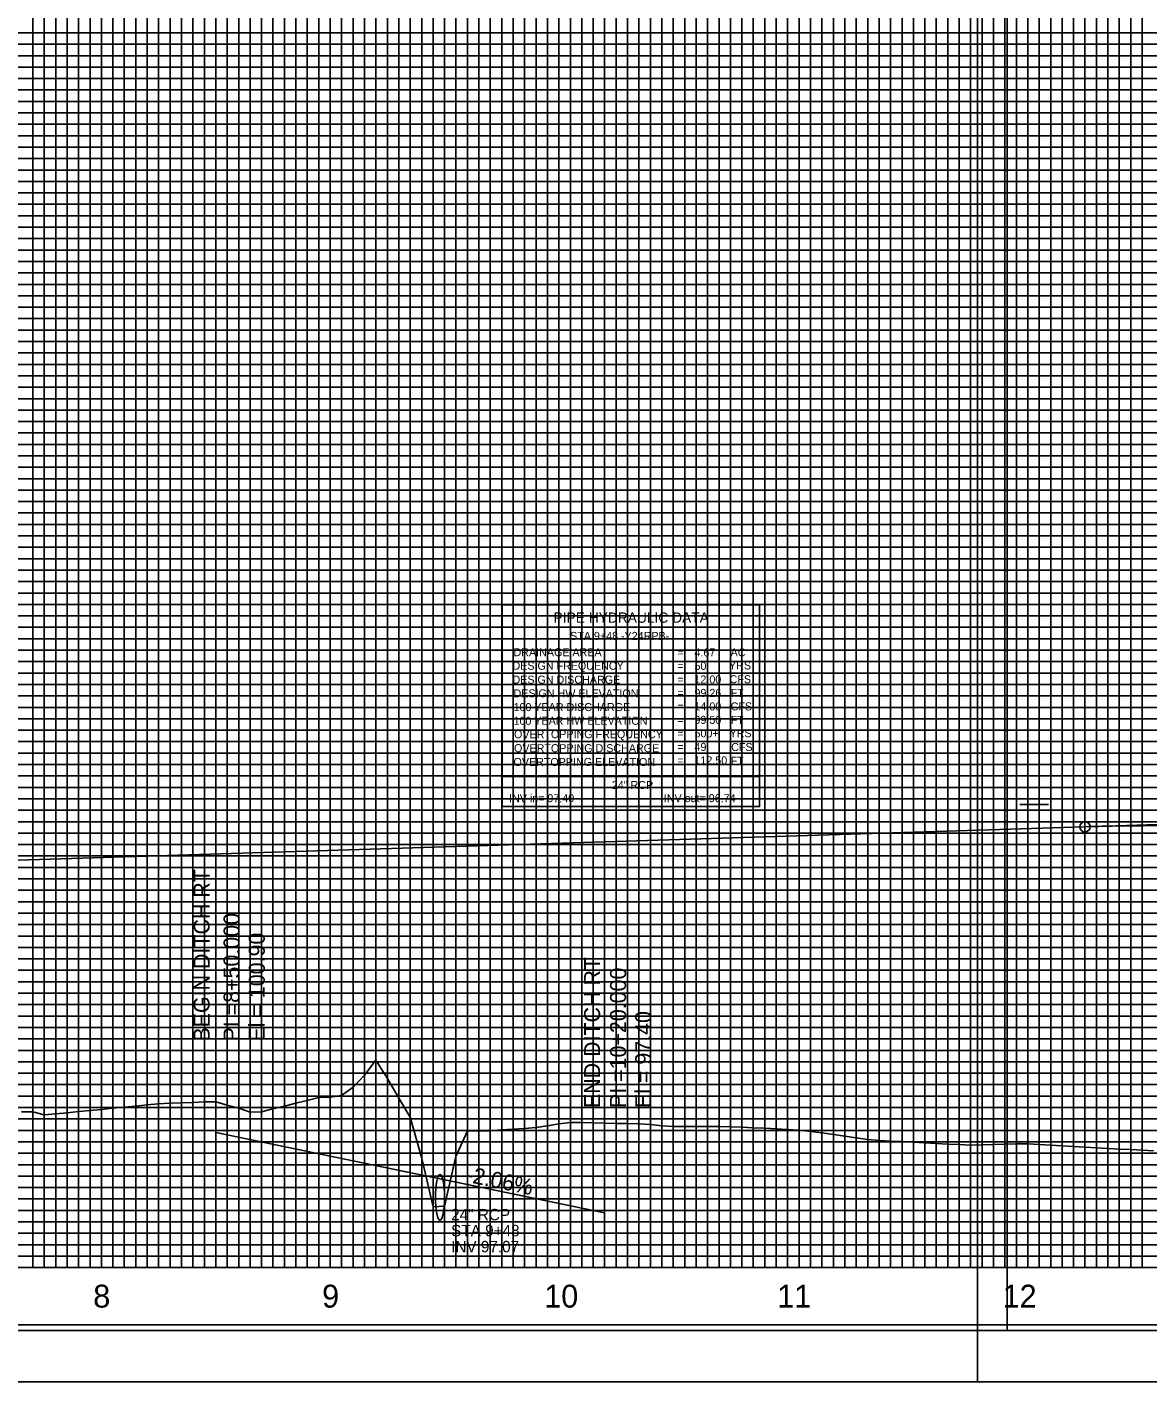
# Model space of a CAD drawing. Extents: x 2345490 to 2445302, y 465165 to 573888.
# Drawn here: x 2411663 to 2412153, y 536776 to 537368 of the extents above; entities that cross this region are included whole.
import ezdxf

# ---------------------------------------------------------------- set-up
doc = ezdxf.new("R2010")
doc.units = 0
for name, color, linetype in [('Old_Level_1', 7, 'Continuous'), ('Old_Level_18', 7, 'Continuous'), ('Old_Level_2', 7, 'Continuous'), ('Old_Level_3', 7, 'Continuous'), ('Old_Level_4', 7, 'Continuous'), ('Old_Level_41', 7, 'Continuous'), ('Old_Level_42', 7, 'Continuous'), ('Old_Level_43', 7, 'Continuous'), ('Old_Level_50', 7, 'Continuous'), ('Old_Level_51', 7, 'Continuous'), ('Old_Level_52', 7, 'Continuous'), ('Old_Level_62', 7, 'Continuous'), ('Old_Level_63', 7, 'Continuous')]:
    doc.layers.add(name, color=color, linetype=linetype)

msp = doc.modelspace()

# ---------------------------------------------------------------- linework, layer by layer
at = {"layer": 'Old_Level_1'}
for points in [[(2411660.325, 536893.5685), (2411665.325, 536893.54425), (2411670.325, 536892.2415), (2411675.325, 536892.7255), (2411680.325, 536893.2115), (2411685.325, 536893.69925), (2411690.325, 536894.18875), (2411695.325, 536894.68025), (2411700.325, 536895.17325), (2411705.325, 536895.668), (2411710.325, 536896.16475), (2411715.325, 536896.66325), (2411720.325, 536897.16325), (2411725.325, 536897.40675), (2411730.325, 536897.55075), (2411735.325, 536897.692), (2411740.325, 536897.9445), (2411745.325, 536897.9475), (2411750.325, 536896.558), (2411755.325, 536895.1615), (2411760.325, 536893.45375), (2411765.325, 536893.60675), (2411770.325, 536894.8575), (2411775.325, 536896.1075), (2411780.325, 536897.357), (2411785.325, 536898.60575), (2411790.325, 536899.854), (2411795.325, 536900.0575), (2411800.325, 536900.75425), (2411805.325, 536904.46), (2411810.325, 536909.7065), (2411815.325, 536916.18275), (2411820.325, 536908.19375), (2411825.325, 536899.57175), (2411830.325, 536891.2285), (2411835.325, 536873.155), (2411840.325, 536852.09225), (2411845.325, 536852.4035), (2411850.325, 536874.06025), (2411855.325, 536885.3305), (2411860.325, 536885.2795), (2411865.325, 536885.3665), (2411870.325, 536885.6765), (2411875.325, 536885.9865), (2411880.325, 536886.297), (2411885.325, 536886.746), (2411890.325, 536887.52425), (2411895.325, 536888.3025)], [(2411895.325, 536888.3025), (2411900.325, 536888.99675), (2411905.325, 536888.887), (2411910.325, 536888.77725), (2411915.325, 536888.668), (2411920.325, 536888.5585), (2411925.325, 536888.4495), (2411930.325, 536888.3405), (2411935.325, 536888.06325), (2411940.325, 536887.48675), (2411945.325, 536887.15075), (2411950.325, 536887.17225), (2411955.325, 536887.19275), (2411960.325, 536887.2125), (2411965.325, 536887.19275), (2411970.325, 536887.10075), (2411975.325, 536886.87775), (2411980.325, 536886.63975), (2411985.325, 536886.40075), (2411990.325, 536886.161), (2411995.325, 536885.9205), (2412000.325, 536885.621), (2412005.325, 536885.05), (2412010.325, 536884.4465), (2412015.325, 536883.70125), (2412020.325, 536882.955), (2412025.325, 536882.2085), (2412030.325, 536881.46125), (2412035.325, 536881.0635), (2412040.325, 536880.831), (2412045.325, 536880.598), (2412050.325, 536880.365), (2412055.325, 536880.11125), (2412060.325, 536879.806), (2412065.325, 536879.51225), (2412070.325, 536879.29775), (2412075.325, 536879.083), (2412080.325, 536879.176), (2412085.325, 536879.31275), (2412090.325, 536879.4495), (2412095.325, 536879.58625), (2412100.325, 536879.6655), (2412105.325, 536879.354), (2412110.325, 536879.04225), (2412115.325, 536878.73), (2412120.325, 536878.41775), (2412125.325, 536878.10475), (2412130.325, 536877.798), (2412135.325, 536877.56525), (2412140.325, 536877.332), (2412145.325, 536877.098), (2412150.325, 536876.86325), (2412155.325, 536876.628)]]:
    msp.add_lwpolyline(points, dxfattribs=at)
at = {"layer": 'Old_Level_18'}
msp.add_lwpolyline([(2412345.325, 537850.5035), (2410845.325, 537850.5035), (2410845.325, 536800.5035), (2412345.325, 536800.5035)], close=True, dxfattribs=at)
at = {"layer": 'Old_Level_2'}
for p, q in [((2412125.325, 537018.29175), (2412272.5765, 537022.917)), ((2411605.325, 537001.9585), (2412125.325, 537018.29175))]:
    msp.add_line(p, q, dxfattribs=at)
msp.add_circle((2412125.325, 537018.29175), 2.25, dxfattribs=at)
msp.add_spline([(2412125.325, 537018.29175), (2412131.325, 537018.462), (2412137.325, 537018.5955), (2412143.325, 537018.6925), (2412149.325, 537018.753), (2412155.325, 537018.777), (2412161.325, 537018.76425), (2412167.325, 537018.715), (2412173.325, 537018.629), (2412179.325, 537018.5065), (2412185.325, 537018.3475), (2412191.325, 537018.152), (2412197.325, 537017.91975), (2412203.325, 537017.651), (2412209.325, 537017.3455), (2412215.325, 537017.00375), (2412221.325, 537016.62525), (2412227.325, 537016.21), (2412233.325, 537015.7585), (2412239.325, 537015.27025), (2412245.325, 537014.74525), (2412251.325, 537014.184), (2412257.325, 537013.586), (2412263.325, 537012.9515), (2412269.325, 537012.28025), (2412275.325, 537011.5725), (2412281.325, 537010.82825), (2412287.325, 537010.0475), (2412293.325, 537009.23), (2412299.325, 537008.376), (2412305.325, 537007.48525), (2412311.325, 537006.558), (2412317.325, 537005.59425), (2412323.325, 537004.594), (2412329.325, 537003.557), (2412335.325, 537002.4835), (2412341.325, 537001.3735), (2412347.325, 537000.22675), (2412353.325, 536999.0435), (2412359.325, 536997.82375), (2412365.325, 536996.5675), (2412371.325, 536995.2745), (2412377.325, 536993.94475), (2412383.325, 536992.57875), (2412389.325, 536991.176), (2412395.325, 536989.73675), (2412401.325, 536988.26075), (2412407.325, 536986.7485), (2412413.325, 536985.1995), (2412419.325, 536983.61375), (2412425.325, 536981.9915)], degree=3, dxfattribs=at)
at = {"layer": 'Old_Level_3'}
for p, q in [((2411745.325, 536884.5035), (2411745.325, 537002.86535)), ((2411915.325, 536849.50375), (2411915.325, 536973.1174)), ((2411745.325, 536884.5035), (2411915.32507, 536849.50408))]:
    msp.add_line(p, q, dxfattribs=at)
msp.add_ellipse((2411843.325, 536856.2035), major_axis=(0, 10), ratio=0.195513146, dxfattribs=at)
at = {"layer": 'Old_Level_4'}
for p, q in [((2411870.58925, 537115.32531), (2411983.08925, 537115.32531)), ((2411870.58925, 537040.32531), (2411870.58925, 537115.32531)), ((2411983.08925, 537115.32531), (2411983.08925, 537040.32531)), ((2411983.08925, 537040.32531), (2411870.58925, 537040.32531))]:
    msp.add_line(p, q, dxfattribs=at)
msp.add_lwpolyline([(2411870.58925, 537040.32531), (2411983.08925, 537040.32531), (2411983.08925, 537027.11031), (2411870.58925, 537027.11031)], close=True, dxfattribs=at)
at = {"layer": 'Old_Level_41'}
for p, q in [((2412096.825, 537028.0035), (2412109.325, 537028.0035)), ((2412345.325, 536825.5035), (2410845.325, 536825.5035))]:
    msp.add_line(p, q, dxfattribs=at)
for points in [[(2411670.325, 537850.5035), (2411670.325, 536825.5035), (2411720.325, 536825.5035), (2411720.325, 537850.5035)], [(2411695.325, 537850.5035), (2411695.325, 536825.5035), (2411745.325, 536825.5035), (2411745.325, 537850.5035)], [(2411770.325, 537850.5035), (2411770.325, 536825.5035), (2411820.325, 536825.5035), (2411820.325, 537850.5035)], [(2411795.325, 537850.5035), (2411795.325, 536825.5035), (2411845.325, 536825.5035), (2411845.325, 537850.5035)], [(2411870.325, 537850.5035), (2411870.325, 536825.5035), (2411920.325, 536825.5035), (2411920.325, 537850.5035)], [(2411895.325, 537850.5035), (2411895.325, 536825.5035), (2411945.325, 536825.5035), (2411945.325, 537850.5035)], [(2411970.325, 537850.5035), (2411970.325, 536825.5035), (2412020.325, 536825.5035), (2412020.325, 537850.5035)], [(2411995.325, 537850.5035), (2411995.325, 536825.5035), (2412045.325, 536825.5035), (2412045.325, 537850.5035)], [(2412070.325, 537850.5035), (2412070.325, 536825.5035), (2412120.325, 536825.5035), (2412120.325, 537850.5035)], [(2412095.325, 537850.5035), (2412095.325, 536825.5035), (2412145.325, 536825.5035), (2412145.325, 537850.5035)], [(2412345.325, 537350.5035), (2410845.325, 537350.5035), (2410845.325, 537300.5035), (2412345.325, 537300.5035)], [(2412345.325, 537250.5035), (2410845.325, 537250.5035), (2410845.325, 537200.5035), (2412345.325, 537200.5035)], [(2412345.325, 537175.5035), (2410845.325, 537175.5035), (2410845.325, 537225.5035), (2412345.325, 537225.5035)], [(2412345.325, 537150.5035), (2410845.325, 537150.5035), (2410845.325, 537100.5035), (2412345.325, 537100.5035)], [(2412345.325, 537075.5035), (2410845.325, 537075.5035), (2410845.325, 537125.5035), (2412345.325, 537125.5035)], [(2412345.325, 537050.5035), (2410845.325, 537050.5035), (2410845.325, 537000.5035), (2412345.325, 537000.5035)], [(2412345.325, 536950.5035), (2410845.325, 536950.5035), (2410845.325, 536900.5035), (2412345.325, 536900.5035)], [(2412345.325, 536875.5035), (2410845.325, 536875.5035), (2410845.325, 536925.5035), (2412345.325, 536925.5035)], [(2412345.325, 536850.5035), (2410845.325, 536850.5035)]]:
    msp.add_lwpolyline(points, dxfattribs=at)
at = {"layer": 'Old_Level_42'}
for points in [[(2412345.325, 537275.5035), (2410845.325, 537275.5035), (2410845.325, 537325.5035), (2412345.325, 537325.5035)], [(2412345.325, 536975.5035), (2410845.325, 536975.5035), (2410845.325, 537025.5035), (2412345.325, 537025.5035)]]:
    msp.add_lwpolyline(points, dxfattribs=at)
at = {"layer": 'Old_Level_43'}
for points in [[(2411665.325, 537850.5035), (2411665.325, 536825.5035), (2411675.325, 536825.5035), (2411675.325, 537850.5035)], [(2411680.325, 537850.5035), (2411680.325, 536825.5035), (2411685.325, 536825.5035), (2411685.325, 537850.5035)], [(2411690.325, 537850.5035), (2411690.325, 536825.5035), (2411700.325, 536825.5035), (2411700.325, 537850.5035)], [(2411705.325, 537850.5035), (2411705.325, 536825.5035), (2411710.325, 536825.5035), (2411710.325, 537850.5035)], [(2411715.325, 537850.5035), (2411715.325, 536825.5035), (2411725.325, 536825.5035), (2411725.325, 537850.5035)], [(2411730.325, 537850.5035), (2411730.325, 536825.5035), (2411735.325, 536825.5035), (2411735.325, 537850.5035)], [(2411740.325, 537850.5035), (2411740.325, 536825.5035), (2411750.325, 536825.5035), (2411750.325, 537850.5035)], [(2411755.325, 537850.5035), (2411755.325, 536825.5035), (2411760.325, 536825.5035), (2411760.325, 537850.5035)], [(2411765.325, 537850.5035), (2411765.325, 536825.5035), (2411775.325, 536825.5035), (2411775.325, 537850.5035)], [(2411780.325, 537850.5035), (2411780.325, 536825.5035), (2411785.325, 536825.5035), (2411785.325, 537850.5035)], [(2411790.325, 537850.5035), (2411790.325, 536825.5035), (2411800.325, 536825.5035), (2411800.325, 537850.5035)], [(2411805.325, 537850.5035), (2411805.325, 536825.5035), (2411810.325, 536825.5035), (2411810.325, 537850.5035)], [(2411815.325, 537850.5035), (2411815.325, 536825.5035), (2411825.325, 536825.5035), (2411825.325, 537850.5035)], [(2411830.325, 537850.5035), (2411830.325, 536825.5035), (2411835.325, 536825.5035), (2411835.325, 537850.5035)], [(2411840.325, 537850.5035), (2411840.325, 536825.5035), (2411850.325, 536825.5035), (2411850.325, 537850.5035)], [(2411855.325, 537850.5035), (2411855.325, 536825.5035), (2411860.325, 536825.5035), (2411860.325, 537850.5035)], [(2411865.325, 537850.5035), (2411865.325, 536825.5035), (2411875.325, 536825.5035), (2411875.325, 537850.5035)], [(2411880.325, 537850.5035), (2411880.325, 536825.5035), (2411885.325, 536825.5035), (2411885.325, 537850.5035)], [(2411890.325, 537850.5035), (2411890.325, 536825.5035), (2411900.325, 536825.5035), (2411900.325, 537850.5035)], [(2411905.325, 537850.5035), (2411905.325, 536825.5035), (2411910.325, 536825.5035), (2411910.325, 537850.5035)], [(2411915.325, 537850.5035), (2411915.325, 536825.5035)], [(2411915.325, 536825.5035), (2411925.325, 536825.5035), (2411925.325, 537850.5035)], [(2411930.325, 537850.5035), (2411930.325, 536825.5035), (2411935.325, 536825.5035), (2411935.325, 537850.5035)], [(2411940.325, 537850.5035), (2411940.325, 536825.5035), (2411950.325, 536825.5035), (2411950.325, 537850.5035)], [(2411955.325, 537850.5035), (2411955.325, 536825.5035), (2411960.325, 536825.5035), (2411960.325, 537850.5035)], [(2411965.325, 537850.5035), (2411965.325, 536825.5035), (2411975.325, 536825.5035), (2411975.325, 537850.5035)], [(2411980.325, 537850.5035), (2411980.325, 536825.5035), (2411985.325, 536825.5035), (2411985.325, 537850.5035)], [(2411990.325, 537850.5035), (2411990.325, 536825.5035), (2412000.325, 536825.5035), (2412000.325, 537850.5035)], [(2412005.325, 537850.5035), (2412005.325, 536825.5035), (2412010.325, 536825.5035), (2412010.325, 537850.5035)], [(2412015.325, 537850.5035), (2412015.325, 536825.5035), (2412025.325, 536825.5035), (2412025.325, 537850.5035)], [(2412030.325, 537850.5035), (2412030.325, 536825.5035), (2412035.325, 536825.5035), (2412035.325, 537850.5035)], [(2412040.325, 537850.5035), (2412040.325, 536825.5035), (2412050.325, 536825.5035), (2412050.325, 537850.5035)], [(2412055.325, 537850.5035), (2412055.325, 536825.5035), (2412060.325, 536825.5035), (2412060.325, 537850.5035)], [(2412065.325, 537850.5035), (2412065.325, 536825.5035), (2412075.325, 536825.5035), (2412075.325, 537850.5035)], [(2412080.325, 537850.5035), (2412080.325, 536825.5035), (2412085.325, 536825.5035), (2412085.325, 537850.5035)], [(2412090.325, 537850.5035), (2412090.325, 536825.5035), (2412100.325, 536825.5035), (2412100.325, 537850.5035)], [(2412105.325, 537850.5035), (2412105.325, 536825.5035), (2412110.325, 536825.5035), (2412110.325, 537850.5035)], [(2412115.325, 537850.5035), (2412115.325, 536825.5035), (2412125.325, 536825.5035), (2412125.325, 537850.5035)], [(2412130.325, 537850.5035), (2412130.325, 536825.5035), (2412135.325, 536825.5035), (2412135.325, 537850.5035)], [(2412140.325, 537850.5035), (2412140.325, 536825.5035), (2412150.325, 536825.5035), (2412150.325, 537712.9535)], [(2412295.325, 537365.5035), (2410895.325, 537365.5035), (2410895.325, 537360.5035), (2412295.325, 537360.5035)], [(2412295.325, 537355.5035), (2410895.325, 537355.5035), (2410895.325, 537345.5035), (2412295.325, 537345.5035)], [(2412295.325, 537340.5035), (2410895.325, 537340.5035), (2410895.325, 537335.5035), (2412295.325, 537335.5035)], [(2412295.325, 537330.5035), (2410895.325, 537330.5035)], [(2410895.325, 537320.5035), (2412295.325, 537320.5035)], [(2412295.325, 537315.5035), (2410895.325, 537315.5035), (2410895.325, 537310.5035), (2412295.325, 537310.5035)], [(2412295.325, 537305.5035), (2410895.325, 537305.5035), (2410895.325, 537295.5035), (2412295.325, 537295.5035)], [(2412295.325, 537290.5035), (2410895.325, 537290.5035), (2410895.325, 537285.5035), (2412295.325, 537285.5035)], [(2412295.325, 537280.5035), (2410895.325, 537280.5035), (2410895.325, 537270.5035), (2412295.325, 537270.5035)], [(2412295.325, 537265.5035), (2410895.325, 537265.5035), (2410895.325, 537260.5035), (2412295.325, 537260.5035)], [(2412295.325, 537255.5035), (2410895.325, 537255.5035), (2410895.325, 537245.5035), (2412295.325, 537245.5035)], [(2412295.325, 537240.5035), (2410895.325, 537240.5035), (2410895.325, 537235.5035), (2412295.325, 537235.5035)], [(2412295.325, 537230.5035), (2410895.325, 537230.5035), (2410895.325, 537220.5035), (2412295.325, 537220.5035)], [(2412295.325, 537215.5035), (2410895.325, 537215.5035), (2410895.325, 537210.5035), (2412295.325, 537210.5035)], [(2412295.325, 537205.5035), (2410895.325, 537205.5035), (2410895.325, 537195.5035), (2412295.325, 537195.5035)], [(2412295.325, 537190.5035), (2410895.325, 537190.5035), (2410895.325, 537185.5035), (2412295.325, 537185.5035)], [(2412295.325, 537180.5035), (2410895.325, 537180.5035), (2410895.325, 537170.5035), (2412295.325, 537170.5035)], [(2412295.325, 537165.5035), (2410895.325, 537165.5035), (2410895.325, 537160.5035), (2412295.325, 537160.5035)], [(2412295.325, 537155.5035), (2410895.325, 537155.5035), (2410895.325, 537145.5035), (2412295.325, 537145.5035)], [(2412295.325, 537140.5035), (2410895.325, 537140.5035), (2410895.325, 537135.5035), (2412295.325, 537135.5035)], [(2412295.325, 537130.5035), (2410895.325, 537130.5035), (2410895.325, 537120.5035), (2412295.325, 537120.5035)], [(2412295.325, 537115.5035), (2410895.325, 537115.5035), (2410895.325, 537110.5035), (2412295.325, 537110.5035)], [(2412295.325, 537105.5035), (2410895.325, 537105.5035), (2410895.325, 537095.5035), (2412295.325, 537095.5035)], [(2412295.325, 537090.5035), (2410895.325, 537090.5035), (2410895.325, 537085.5035), (2412295.325, 537085.5035)], [(2412295.325, 537080.5035), (2410895.325, 537080.5035), (2410895.325, 537070.5035), (2412295.325, 537070.5035)], [(2412295.325, 537065.5035), (2410895.325, 537065.5035), (2410895.325, 537060.5035), (2412295.325, 537060.5035)], [(2412295.325, 537055.5035), (2410895.325, 537055.5035), (2410895.325, 537045.5035), (2412295.325, 537045.5035)], [(2412295.325, 537040.5035), (2410895.325, 537040.5035), (2410895.325, 537035.5035), (2412295.325, 537035.5035)], [(2412295.325, 537030.5035), (2410895.325, 537030.5035)], [(2410895.325, 537020.5035), (2412295.325, 537020.5035)], [(2412295.325, 537015.5035), (2410895.325, 537015.5035), (2410895.325, 537010.5035), (2412295.325, 537010.5035)], [(2412295.325, 537005.5035), (2410895.325, 537005.5035)], [(2410895.325, 536995.5035), (2412295.325, 536995.5035)], [(2412295.325, 536990.5035), (2410895.325, 536990.5035), (2410895.325, 536985.5035), (2412295.325, 536985.5035)], [(2412295.325, 536980.5035), (2410895.325, 536980.5035), (2410895.325, 536970.5035), (2412295.325, 536970.5035)], [(2412295.325, 536965.5035), (2410895.325, 536965.5035), (2410895.325, 536960.5035), (2412295.325, 536960.5035)], [(2412295.325, 536955.5035), (2410895.325, 536955.5035), (2410895.325, 536945.5035), (2412295.325, 536945.5035)], [(2412295.325, 536940.5035), (2410895.325, 536940.5035), (2410895.325, 536935.5035), (2412295.325, 536935.5035)], [(2412295.325, 536930.5035), (2410895.325, 536930.5035), (2410895.325, 536920.5035), (2412295.325, 536920.5035)], [(2412295.325, 536915.5035), (2410895.325, 536915.5035), (2410895.325, 536910.5035), (2412295.325, 536910.5035)], [(2412295.325, 536905.5035), (2410895.325, 536905.5035), (2410895.325, 536895.5035), (2412295.325, 536895.5035)], [(2412295.325, 536890.5035), (2410895.325, 536890.5035), (2410895.325, 536885.5035), (2412295.325, 536885.5035)], [(2412295.325, 536880.5035), (2410895.325, 536880.5035), (2410895.325, 536870.5035), (2412295.325, 536870.5035)], [(2412295.325, 536865.5035), (2410895.325, 536865.5035), (2410895.325, 536860.5035), (2412295.325, 536860.5035)], [(2412295.325, 536855.5035), (2410895.325, 536855.5035), (2410895.325, 536845.5035), (2412295.325, 536845.5035)], [(2412295.325, 536840.5035), (2410895.325, 536840.5035), (2410895.325, 536835.5035), (2412295.325, 536835.5035)], [(2412295.325, 536830.5035), (2410895.325, 536830.5035)]]:
    msp.add_lwpolyline(points, dxfattribs=at)
at = {"layer": 'Old_Level_50'}
msp.add_line((2412078.325, 536775.5035), (2412078.325, 536775.5035), dxfattribs=at)
for points in [[(2412357.825, 537853.0535), (2410691.325, 537853.0535), (2410691.325, 536797.9535), (2412357.825, 536797.9535)], [(2413757.825, 537853.0535), (2412091.325, 537853.0535), (2412091.325, 536797.9535), (2413757.825, 536797.9535)]]:
    msp.add_lwpolyline(points, close=True, dxfattribs=at)
at = {"layer": 'Old_Level_51'}
for points in [[(2412362.325, 537875.5035), (2410678.325, 537875.5035), (2410678.325, 536775.5035), (2412362.325, 536775.5035)], [(2413762.325, 537875.5035), (2412078.325, 537875.5035), (2412078.325, 536775.5035), (2413762.325, 536775.5035)]]:
    msp.add_lwpolyline(points, close=True, dxfattribs=at)
at = {"layer": 'Old_Level_52'}
msp.add_line((2412091.325, 536797.9535), (2412091.325, 536797.9535), dxfattribs=at)
at = {"layer": 'Old_Level_63'}
msp.add_line((2410895.325, 536825.5035), (2412860.54875, 536825.5035), dxfattribs=at)

# ---------------------------------------------------------------- texts
at = {"layer": 'Old_Level_3'}
for s, height, rotation, p in [('BEGIN DITCH RT', 7.0000005, 90, (2411742.61332, 536924.34844)), ('PI =8+50.000', 7.0000005, 90, (2411755.72979, 536924.34844)), ('El = 100.90', 7.0000005, 90, (2411766.72979, 536924.34844)), ('END DITCH RT', 7.0000005, 90, (2411913.325, 536895.26732)), ('PI =10+20.000', 7.0000005, 90, (2411924.67579, 536895.26732)), ('El = 97.40', 7.000001, 90, (2411935.67579, 536895.26732)), ('-2.06%', 7, 348.3666, (2411854.191, 536863.11925)), ('24" RCP', 4.999999, 0.00003889, (2411848.2015, 536846.17)), ('STA 9+48', 4.999999, 0.00003889, (2411848.2015, 536839.17)), ('INV 97.07', 4.999999, 0.00003889, (2411848.2015, 536832.17))]:
    msp.add_text(s, height=height, rotation=rotation, dxfattribs=at).set_placement(p)
at = {"layer": 'Old_Level_4'}
for s, height, p in [('PIPE HYDRAULIC DATA', 4.49985, (2411892.98925, 537107.50031)), ('STA 9+48 -Y24RPB-', 3.4998, (2411900.24275, 537100.00006)), ('DRAINAGE AREA', 3.49995, (2411875.48925, 537092.87531)), ('4.67', 3.49995, (2411954.59975, 537092.77481)), ('AC', 3.49995, (2411970.41425, 537092.77531)), ('DESIGN FREQUENCY', 3.49995, (2411875.03925, 537086.95031)), ('=        ', 3.49995, (2411947.13925, 537092.77531)), ('50', 3.49995, (2411954.59975, 537086.87481)), ('YRS', 3.49995, (2411969.71425, 537087.07531)), ('DESIGN DISCHARGE', 3.49995, (2411875.03925, 537080.87531)), ('=        ', 3.49995, (2411947.13925, 537086.87531)), ('12.00', 3.49995, (2411954.59975, 537080.97481)), ('CFS', 3.49995, (2411969.93925, 537081.05031)), ('DESIGN HW ELEVATION', 3.49995, (2411875.48925, 537074.87531)), ('=        ', 3.49995, (2411947.13925, 537080.97531)), ('=        ', 3.49995, (2411947.13925, 537075.07531)), ('99.26', 3.49995, (2411954.59975, 537075.07481)), ('FT', 3.49995, (2411970.41425, 537075.07531)), ('100 YEAR DISCHARGE', 3.49995, (2411875.48925, 537068.87531)), ('=        ', 3.49995, (2411947.13925, 537069.17531)), ('14.00', 3.49995, (2411954.59975, 537069.17481)), ('CFS', 3.49995, (2411970.41425, 537069.17531)), ('100 YEAR HW ELEVATION', 3.49995, (2411875.48925, 537062.87531)), ('=        ', 3.49995, (2411947.13925, 537063.27531)), ('99.50', 3.49995, (2411954.59975, 537063.27506)), ('FT', 3.49995, (2411970.41425, 537063.27531)), ('OVERTOPPING FREQUENCY', 3.49995, (2411875.71425, 537057.02531)), ('=        ', 3.49995, (2411947.13925, 537057.37531)), ('500+', 3.49995, (2411954.59975, 537057.37506)), ('YRS', 3.49995, (2411969.93925, 537057.42531)), ('OVERTOPPING DISCHARGE', 3.49995, (2411875.71425, 537050.90031)), ('=        ', 3.49995, (2411947.13925, 537051.47531)), ('49', 3.49995, (2411954.59975, 537051.47506)), ('CFS', 3.49995, (2411970.63925, 537051.40031)), ('OVERTOPPING ELEVATION', 3.49995, (2411875.48925, 537044.87531)), ('=        ', 3.49995, (2411947.13925, 537045.57531)), ('112.50', 3.49995, (2411954.59975, 537045.57506)), ('FT', 3.49995, (2411970.41425, 537045.37531)), ('24" RCP', 3.4998, (2411918.47325, 537034.78456)), ('INV in= 97.40', 3.4998, (2411873.52175, 537029.03731)), ('INV out= 96.74', 3.4998, (2411941.1985, 537029.03731))]:
    msp.add_text(s, height=height, dxfattribs=at).set_placement(p)
at = {"layer": 'Old_Level_62'}
for s, height, p in [('8', 10, (2411691.748, 536808.0035)), ('9', 10, (2411791.79025, 536808.0035)), ('10', 10.000001, (2411888.9085, 536808.0035)), ('11', 10.000001, (2411990.748, 536808.0035)), ('12', 10.000001, (2412089.29625, 536808.0035))]:
    msp.add_text(s, height=height, dxfattribs=at).set_placement(p)

doc.saveas('drawing.dxf')
